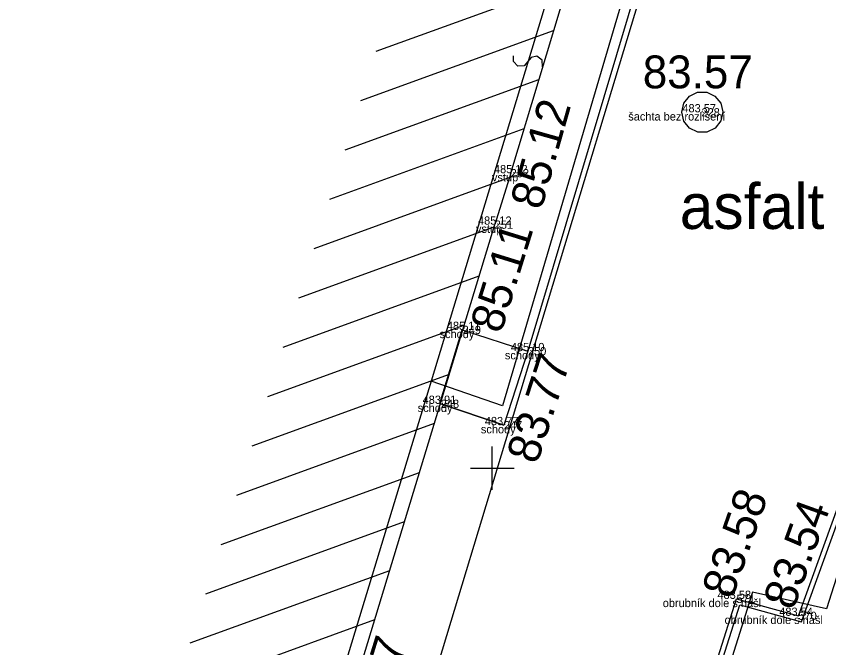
# Model space of a CAD drawing. Extents: x -888468 to -888310, y -1023047 to -1022832.
# Drawn here: x -888411.59 to -888391.81, y -1022904.38 to -1022888.99 of the extents above; entities that cross this region are included whole.
import ezdxf

# ---------------------------------------------------------------- set-up
doc = ezdxf.new("R2010")
doc.units = 0
for name, color, linetype in [('035-spod', 7, 'Continuous'), ('1 hrana zpevněné komunikace-plocha', 7, 'Continuous'), ('31 budova zděná', 7, 'Continuous'), ('33 vstup', 7, 'Continuous'), ('35 schody', 7, 'Continuous'), ('4 obrubník dole', 7, 'Continuous'), ('52 šachta bez rozlišení', 7, 'Continuous'), ('83 semafor', 7, 'Continuous'), ('bod', 7, 'Continuous'), ('bod kod', 7, 'Continuous'), ('bod výška', 7, 'Continuous'), ('bod číslo', 7, 'Continuous'), ('Implicitní', 7, 'Continuous'), ('KN stav', 7, 'Continuous'), ('Nadmořská výška TISK', 7, 'Continuous'), ('popisy', 7, 'Continuous'), ('Síť křížek', 7, 'Continuous'), ('šrafy - budovy', 7, 'Continuous')]:
    doc.layers.add(name, color=color, linetype=linetype)

# ---------------------------------------------------------------- blocks, each defined once
blk = doc.blocks.new('2182')
at = {"layer": 'Implicitní'}
blk.add_lwpolyline([(0.5, 7.5), (-2.6, 6.4), (-3.7, 3.4), (-2.3, 0.9), (2.7, -1.1), (3.7, -4.1), (2.1, -6.8), (-0.5, -7.5)], dxfattribs=at)

msp = doc.modelspace()

# ---------------------------------------------------------------- linework, layer by layer
at = {"layer": '035-spod'}
for p, q in [((-888394.905, -1022891.332), (-888394.905, -1022891.332)), ((-888394.905, -1022891.332), (-888394.905, -1022891.332)), ((-888394.905, -1022891.332), (-888394.905, -1022891.332)), ((-888394.905, -1022891.332), (-888394.905, -1022891.332)), ((-888399.55, -1022892.815), (-888399.55, -1022892.815)), ((-888399.55, -1022892.815), (-888399.55, -1022892.815)), ((-888399.55, -1022892.815), (-888399.55, -1022892.815)), ((-888399.55, -1022892.815), (-888399.55, -1022892.815)), ((-888399.939, -1022894.069), (-888399.939, -1022894.069)), ((-888399.939, -1022894.069), (-888399.939, -1022894.069)), ((-888399.939, -1022894.069), (-888399.939, -1022894.069)), ((-888399.939, -1022894.069), (-888399.939, -1022894.069)), ((-888400.721, -1022896.633), (-888400.721, -1022896.633)), ((-888400.721, -1022896.633), (-888400.721, -1022896.633)), ((-888400.721, -1022896.633), (-888400.721, -1022896.633)), ((-888400.721, -1022896.633), (-888400.721, -1022896.633)), ((-888399.13, -1022897.15), (-888399.13, -1022897.15)), ((-888399.13, -1022897.15), (-888399.13, -1022897.15)), ((-888399.13, -1022897.15), (-888399.13, -1022897.15)), ((-888399.13, -1022897.15), (-888399.13, -1022897.15)), ((-888401.253, -1022898.434), (-888401.253, -1022898.434)), ((-888401.253, -1022898.434), (-888401.253, -1022898.434)), ((-888401.253, -1022898.434), (-888401.253, -1022898.434)), ((-888401.253, -1022898.434), (-888401.253, -1022898.434)), ((-888399.715, -1022898.953), (-888399.715, -1022898.953)), ((-888399.715, -1022898.953), (-888399.715, -1022898.953)), ((-888399.715, -1022898.953), (-888399.715, -1022898.953)), ((-888399.715, -1022898.953), (-888399.715, -1022898.953)), ((-888394.051, -1022903.186), (-888394.051, -1022903.186)), ((-888394.051, -1022903.186), (-888394.051, -1022903.186)), ((-888394.051, -1022903.186), (-888394.051, -1022903.186)), ((-888394.051, -1022903.186), (-888394.051, -1022903.186)), ((-888392.546, -1022903.598), (-888392.546, -1022903.598)), ((-888392.546, -1022903.598), (-888392.546, -1022903.598)), ((-888392.546, -1022903.598), (-888392.546, -1022903.598)), ((-888392.546, -1022903.598), (-888392.546, -1022903.598))]:
    msp.add_line(p, q, dxfattribs=at)
at = {"layer": '1 hrana zpevněné komunikace-plocha'}
msp.add_lwpolyline([(-888394.532, -1022881.753), (-888394.489, -1022882.081), (-888395.951, -1022887.007), (-888405.132, -1022917.375), (-888407.024, -1022923.566), (-888411.59, -1022938.171)], dxfattribs=at)
at = {"layer": '31 budova zděná'}
msp.add_line((-888401.28, -1022898.425), (-888399.715, -1022898.953), dxfattribs=at)
for points in [[(-888398.961, -1022882.032), (-888398.474, -1022880.433), (-888396.388, -1022881.082), (-888394.532, -1022881.753), (-888399.13, -1022897.15), (-888399.715, -1022898.953)], [(-888399.55, -1022892.815), (-888397.48, -1022885.933)], [(-888405.649, -1022912.881), (-888399.939, -1022894.069)]]:
    msp.add_lwpolyline(points, dxfattribs=at)
at = {"layer": '33 vstup'}
msp.add_line((-888399.55, -1022892.815), (-888399.939, -1022894.069), dxfattribs=at)
at = {"layer": '35 schody'}
msp.add_line((-888401.28, -1022898.425), (-888400.733, -1022896.629), dxfattribs=at)
msp.add_lwpolyline([(-888400.733, -1022896.629), (-888399.13, -1022897.15), (-888399.715, -1022898.953), (-888401.28, -1022898.425)], dxfattribs=at)
at = {"layer": '4 obrubník dole'}
for points in [[(-888389.951, -1022929.997), (-888392.279, -1022929.49), (-888396.484, -1022927.79), (-888398.412, -1022926.781), (-888399.711, -1022925.58), (-888400.231, -1022924.869), (-888400.291, -1022923.515), (-888399.76, -1022921.546), (-888399.384, -1022921.655), (-888399.131, -1022920.784), (-888399.488, -1022920.653), (-888397.096, -1022912.814), (-888394.051, -1022903.186), (-888392.546, -1022903.598), (-888389.974, -1022896.513)], [(-888389.933, -1022929.878), (-888392.243, -1022929.375), (-888396.434, -1022927.681), (-888398.342, -1022926.682), (-888399.621, -1022925.5), (-888400.113, -1022924.827), (-888400.17, -1022923.528), (-888399.676, -1022921.695), (-888399.302, -1022921.804), (-888398.985, -1022920.709), (-888399.34, -1022920.579), (-888396.981, -1022912.85), (-888393.971, -1022903.332), (-888392.471, -1022903.743), (-888389.885, -1022896.619)]]:
    msp.add_lwpolyline(points, dxfattribs=at)
at = {"layer": '52 šachta bez rozlišení'}
for p, q in [((-888395.2, -1022890.938), (-888395, -1022890.84)), ((-888395, -1022890.84), (-888394.778, -1022890.839)), ((-888394.778, -1022890.839), (-888394.576, -1022890.935)), ((-888395.338, -1022891.113), (-888395.2, -1022890.938)), ((-888394.576, -1022890.935), (-888394.437, -1022891.108)), ((-888395.386, -1022891.33), (-888395.338, -1022891.113)), ((-888394.437, -1022891.108), (-888394.386, -1022891.324)), ((-888395.336, -1022891.547), (-888395.386, -1022891.33)), ((-888394.386, -1022891.324), (-888394.434, -1022891.542)), ((-888395.196, -1022891.72), (-888395.336, -1022891.547)), ((-888394.434, -1022891.542), (-888394.572, -1022891.716)), ((-888394.994, -1022891.816), (-888395.196, -1022891.72)), ((-888394.772, -1022891.814), (-888394.994, -1022891.816)), ((-888394.572, -1022891.716), (-888394.772, -1022891.814))]:
    msp.add_line(p, q, dxfattribs=at)
at = {"layer": '83 semafor'}
for p, q in [((-888394.905, -1022891.332), (-888394.905, -1022891.332)), ((-888399.55, -1022892.815), (-888399.55, -1022892.815)), ((-888399.939, -1022894.069), (-888399.939, -1022894.069)), ((-888400.721, -1022896.633), (-888400.721, -1022896.633)), ((-888399.13, -1022897.15), (-888399.13, -1022897.15)), ((-888401.253, -1022898.434), (-888401.253, -1022898.434)), ((-888399.715, -1022898.953), (-888399.715, -1022898.953)), ((-888394.051, -1022903.186), (-888394.051, -1022903.186)), ((-888392.546, -1022903.598), (-888392.546, -1022903.598))]:
    msp.add_line(p, q, dxfattribs=at)
at = {"layer": 'bod'}
for p, q in [((-888394.905, -1022891.332), (-888394.905, -1022891.332)), ((-888399.55, -1022892.815), (-888399.55, -1022892.815)), ((-888399.939, -1022894.069), (-888399.939, -1022894.069)), ((-888400.721, -1022896.633), (-888400.721, -1022896.633)), ((-888399.13, -1022897.15), (-888399.13, -1022897.15)), ((-888401.253, -1022898.434), (-888401.253, -1022898.434)), ((-888399.715, -1022898.953), (-888399.715, -1022898.953)), ((-888394.051, -1022903.186), (-888394.051, -1022903.186)), ((-888392.546, -1022903.598), (-888392.546, -1022903.598))]:
    msp.add_line(p, q, dxfattribs=at)
at = {"layer": 'KN stav'}
msp.add_line((-888396.77, -1022882.3), (-888401.49, -1022897.88), dxfattribs=at)
for points in [[(-888395.921, -1022831.642), (-888366.39, -1022840.38), (-888371, -1022854.84), (-888379.9, -1022859.86), (-888386.45, -1022864.92), (-888386.7, -1022880.1), (-888389.13, -1022894.87), (-888391.86, -1022903.43), (-888393.66, -1022903.02), (-888399.68, -1022922.16), (-888387.05, -1022926.87), (-888374.19, -1022930.1), (-888372.02, -1022930.99), (-888351.3, -1022937.61), (-888350.91, -1022937.53), (-888346.06, -1022939.2)], [(-888398.78, -1022881.72), (-888398.26, -1022880), (-888394.61, -1022881.06), (-888399.75, -1022898.48), (-888401.49, -1022897.88)], [(-888401.49, -1022897.88), (-888404.44, -1022907.6), (-888409.03, -1022922.78)]]:
    msp.add_lwpolyline(points, dxfattribs=at)
at = {"layer": 'Síť křížek'}
for p, q in [((-888400, -1022900.53), (-888400, -1022899.47)), ((-888400.53, -1022900), (-888399.47, -1022900))]:
    msp.add_line(p, q, dxfattribs=at)
at = {"layer": 'šrafy - budovy'}
for p, q in [((-888402.824, -1022889.845), (-888398.145, -1022888.145)), ((-888403.201, -1022891.046), (-888398.505, -1022889.339)), ((-888403.578, -1022892.248), (-888398.864, -1022890.534)), ((-888403.956, -1022893.449), (-888399.223, -1022891.729)), ((-888404.333, -1022894.65), (-888399.584, -1022892.924)), ((-888404.711, -1022895.851), (-888399.955, -1022894.123)), ((-888405.088, -1022897.053), (-888400.318, -1022895.319)), ((-888405.466, -1022898.254), (-888400.681, -1022896.515)), ((-888405.843, -1022899.455), (-888401.044, -1022897.711)), ((-888406.221, -1022900.656), (-888401.407, -1022898.907)), ((-888406.598, -1022901.857), (-888401.77, -1022900.103)), ((-888406.976, -1022903.059), (-888402.133, -1022901.299)), ((-888407.353, -1022904.26), (-888402.496, -1022902.495)), ((-888407.73, -1022905.461), (-888402.859, -1022903.691))]:
    msp.add_line(p, q, dxfattribs=at)

# ---------------------------------------------------------------- block references
at = {"layer": 'KN stav', "xscale": 0.049999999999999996, "yscale": 0.049999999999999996, "rotation": -106.86724599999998}
msp.add_blockref('2182', (-888399.13, -1022890.09), dxfattribs=at)

# ---------------------------------------------------------------- texts
at = {"layer": 'bod kod'}
for s, p in [('šachta bez rozlišení', (-888396.688, -1022891.532)), ('vstup', (-888400.007, -1022893.015)), ('vstup', (-888400.396, -1022894.269)), ('schody', (-888401.283, -1022896.833)), ('schody', (-888399.692, -1022897.35)), ('schody', (-888401.815, -1022898.634)), ('schody', (-888400.277, -1022899.153)), ('obrubník dole s nášl', (-888395.848, -1022903.386)), ('obrubník dole s nášl', (-888394.343, -1022903.798))]:
    msp.add_text(s, height=0.2, dxfattribs=at).set_placement(p)
at = {"layer": 'bod výška'}
for s, p in [('483.57', (-888395.37, -1022891.332)), ('485.12', (-888399.958, -1022892.815)), ('485.12', (-888400.347, -1022894.069)), ('485.11', (-888401.105, -1022896.633)), ('485.10', (-888399.547, -1022897.15)), ('483.91', (-888401.695, -1022898.434)), ('483.77', (-888400.18, -1022898.953)), ('483.58', (-888394.516, -1022903.186)), ('483.54', (-888393.011, -1022903.598))]:
    msp.add_text(s, height=0.2, dxfattribs=at).set_placement(p)
at = {"layer": 'bod číslo'}
for s, p in [('228', (-888394.905, -1022891.432)), ('252', (-888399.55, -1022892.915)), ('251', (-888399.939, -1022894.169)), ('249', (-888400.721, -1022896.733)), ('250', (-888399.13, -1022897.25)), ('248', (-888401.253, -1022898.534)), ('247', (-888399.715, -1022899.053)), ('571', (-888394.051, -1022903.286)), ('570', (-888392.546, -1022903.698))]:
    msp.add_text(s, height=0.2, dxfattribs=at).set_placement(p)
at = {"layer": 'Nadmořská výška TISK'}
msp.add_text('83.57', height=0.8, dxfattribs=at).set_placement((-888396.334, -1022890.748))
for s, rotation, p in [('85.12', 74.1613, (-888398.806, -1022893.735)), ('85.11', 72.7521, (-888399.787, -1022896.747)), ('83.77', 72.0239, (-888398.909, -1022899.929)), ('83.58', 70.7573, (-888394.161, -1022903.217)), ('83.54', 70.242, (-888392.67, -1022903.489)), ('83.97', 72.8248, (-888402.846, -1022906.816))]:
    msp.add_text(s, height=0.8, rotation=rotation, dxfattribs=at).set_placement(p)
at = {"layer": 'popisy'}
msp.add_text('asfalt', height=1.1016, dxfattribs=at).set_placement((-888395.434, -1022894.173))

doc.saveas('drawing.dxf')
